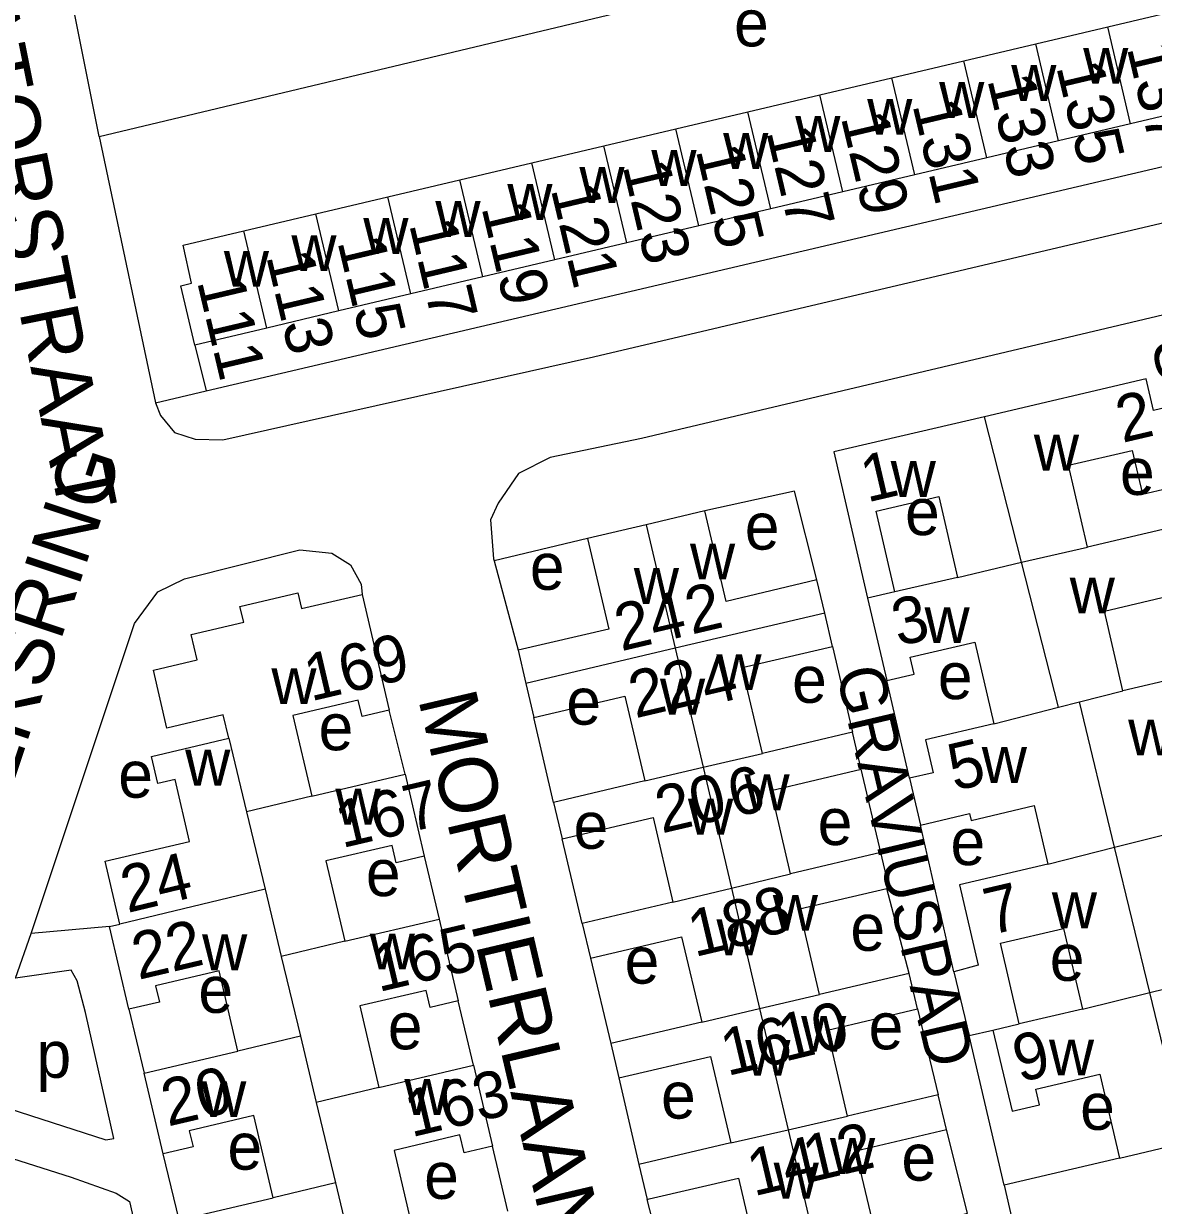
# Model space of a CAD drawing. Extents: x 163026 to 166241, y 382475 to 384501.
# Drawn here: x 164035.2 to 164131.9, y 384026.7 to 384127.8 of the extents above; entities that cross this region are included whole.
import ezdxf

# ---------------------------------------------------------------- set-up
doc = ezdxf.new("R2010")
doc.units = 0
for name, color, linetype in [('BLT_Basislijn', 7, 'Continuous'), ('BLT_Bebouwing', 7, 'Continuous'), ('BLT_Centroide', 7, 'Continuous'), ('BLT_Huisnummer', 7, 'Continuous'), ('BLT_Huisnummer_ tussenligend', 7, 'Continuous'), ('BLT_Onderverdeling_panden', 7, 'Continuous'), ('BLT_Straatnaam', 7, 'Continuous'), ('BLT_Straatnaam_verkleind', 7, 'Continuous')]:
    doc.layers.add(name, color=color, linetype=linetype)

msp = doc.modelspace()

# ---------------------------------------------------------------- linework, layer by layer
at = {"layer": 'BLT_Basislijn'}
for p, q in [((164041.64, 384118.16), (164127.83, 384138.74)), ((164041.64, 384118.16), (164046.47, 384095.37)), ((164050.81, 384096.39), (164143.52, 384118.12)), ((164049.83, 384100.31), (164050.81, 384096.39)), ((164046.47, 384095.37), (164050.81, 384096.39)), ((164083.44, 384083.76), (164075.46, 384081.85)), ((164106.17, 384084.1), (164107.42, 384078.64)), ((164075.46, 384081.85), (164077.5, 384074.19)), ((164104.42, 384074.52), (164106.13, 384067.18)), ((164111.01, 384063.24), (164109.06, 384071.62)), ((164067.82, 384063.58), (164066.47, 384069.07)), ((164080.54, 384061.17), (164078.84, 384068.45)), ((164108.56, 384056.88), (164106.87, 384064.01)), ((164114.81, 384046.69), (164111.94, 384059.24)), ((164083, 384050.81), (164081.27, 384058.05)), ((164069.46, 384056.57), (164070.74, 384051.18)), ((164110.99, 384046.53), (164109.07, 384053.82)), ((164034.48, 384046.13), (164035.81, 384049.95)), ((164042.53, 384050.55), (164035.81, 384049.95)), ((164083.7, 384047.85), (164085.43, 384040.54)), ((164073.68, 384038.68), (164072.38, 384044.2)), ((164044.19, 384043.48), (164045.5, 384038)), ((164111.7, 384043.5), (164113.48, 384036.14)), ((164119.11, 384028.41), (164116.11, 384041.22)), ((164086.12, 384037.6), (164087.84, 384030.19)), ((164076.63, 384026.19), (164075.31, 384031.75)), ((164048.49, 384025.46), (164047.12, 384031.09)), ((164090.54, 384019.56), (164088.55, 384027.2))]:
    msp.add_line(p, q, dxfattribs=at)
for points in [[(164041.64, 384118.16), (164036.68, 384143.01), (164035.15, 384150.54), (164034.58, 384153.44), (164034.61, 384155.37), (164035.79, 384156.58), (164112.52, 384172.6), (164235.89, 384198.32), (164241.09, 384199.14)], [(164046.47, 384095.37), (164046.9, 384094.29), (164048.09, 384092.84), (164049.85, 384092.25), (164052.21, 384092.19), (164083.95, 384099.3), (164253.63, 384139.27), (164258.18, 384142.14), (164259.86, 384145.55)], [(164224.57, 384117.31), (164223.45, 384120.31), (164221.05, 384122.43), (164217.99, 384122.84), (164216.08, 384122.61), (164088.07, 384092.32), (164080.24, 384090.68), (164077.54, 384089.33), (164075.79, 384086.78), (164075.15, 384085.35), (164075.41, 384082.03), (164075.46, 384081.85)], [(164103.09, 384080.21), (164101.16, 384087.8), (164093.49, 384086.12)], [(164035.81, 384049.95), (164044.65, 384076.49), (164046.67, 384079.2), (164048.95, 384080.31), (164058.83, 384082.79), (164061.56, 384082.51), (164063.14, 384081.51), (164064.07, 384079.84), (164064.15, 384078.97)], [(164031.13, 384035.86), (164042.2, 384032.3), (164042.9, 384032.41), (164040.48, 384043.21), (164039.76, 384045.91), (164039.23, 384046.82), (164034.48, 384046.13)], [(164108.21, 384023.79), (164115.97, 384026.03), (164114.18, 384033.19)], [(164029.78, 384032.09), (164039.23, 384029.1), (164043.1, 384027.73), (164044.22, 384027.03), (164050.23, 384000.8), (164049.59, 384000.67), (164033.5, 384002.94)]]:
    msp.add_lwpolyline(points, dxfattribs=at)
at = {"layer": 'BLT_Bebouwing'}
for p, q in [((164127.98, 384127.55), (164134.19, 384129.02)), ((164121.82, 384126.09), (164127.98, 384127.55)), ((164115.65, 384124.64), (164121.82, 384126.09)), ((164109.49, 384123.18), (164115.65, 384124.64)), ((164103.33, 384121.72), (164109.49, 384123.18)), ((164097.17, 384120.27), (164103.33, 384121.72)), ((164091.01, 384118.81), (164097.17, 384120.27)), ((164084.84, 384117.36), (164091.01, 384118.81)), ((164129.94, 384119.24), (164123.78, 384117.78)), ((164123.78, 384117.78), (164117.62, 384116.32)), ((164078.68, 384115.9), (164084.84, 384117.36)), ((164072.52, 384114.45), (164078.68, 384115.9)), ((164117.62, 384116.32), (164111.46, 384114.87)), ((164111.46, 384114.87), (164105.29, 384113.41)), ((164066.36, 384112.99), (164072.52, 384114.45)), ((164060.2, 384111.54), (164066.36, 384112.99)), ((164105.29, 384113.41), (164099.13, 384111.96)), ((164054.03, 384110.08), (164060.2, 384111.54)), ((164099.13, 384111.96), (164092.97, 384110.5)), ((164092.97, 384110.5), (164086.81, 384109.05)), ((164086.81, 384109.05), (164080.65, 384107.59)), ((164080.65, 384107.59), (164074.48, 384106.14)), ((164074.48, 384106.14), (164068.32, 384104.68)), ((164068.32, 384104.68), (164062.16, 384103.23)), ((164062.16, 384103.23), (164056, 384101.77)), ((164056, 384101.77), (164049.83, 384100.31)), ((164093.49, 384086.12), (164088.46, 384084.94)), ((164136.32, 384085.39), (164126.24, 384083.03)), ((164088.46, 384084.94), (164083.44, 384083.76)), ((164103.76, 384077.36), (164103.09, 384080.21)), ((164115.12, 384080.43), (164109.76, 384079.18)), ((164064.15, 384078.97), (164066.47, 384069.07)), ((164107.42, 384078.64), (164109.06, 384071.62)), ((164104.42, 384074.52), (164103.76, 384077.36)), ((164077.5, 384074.19), (164078.16, 384071.36)), ((164078.16, 384071.36), (164078.84, 384068.45)), ((164134.71, 384071.99), (164129.29, 384070.72)), ((164106.13, 384067.18), (164098.42, 384065.37)), ((164106.87, 384064.01), (164106.13, 384067.18)), ((164059.84, 384061.71), (164067.82, 384063.58)), ((164067.82, 384063.58), (164069.46, 384056.57)), ((164088.34, 384063.01), (164080.54, 384061.17)), ((164111.01, 384063.24), (164111.94, 384059.24)), ((164080.54, 384061.17), (164081.27, 384058.05)), ((164108.56, 384056.88), (164100.83, 384055.07)), ((164090.76, 384052.63), (164083, 384050.81)), ((164062.67, 384049.29), (164070.74, 384051.18)), ((164070.74, 384051.18), (164072.38, 384044.2)), ((164042.53, 384050.55), (164043.42, 384050.76)), ((164044.19, 384043.48), (164042.53, 384050.55)), ((164083, 384050.81), (164083.7, 384047.85)), ((164110.99, 384046.53), (164103.3, 384044.73)), ((164111.7, 384043.5), (164110.99, 384046.53)), ((164114.81, 384046.69), (164116.11, 384041.22)), ((164093.22, 384042.36), (164085.43, 384040.54)), ((164045.5, 384038), (164053.52, 384039.88)), ((164085.43, 384040.54), (164086.12, 384037.6)), ((164047.12, 384031.09), (164045.5, 384038)), ((164065.59, 384036.78), (164073.68, 384038.68)), ((164073.68, 384038.68), (164075.31, 384031.75)), ((164113.48, 384036.14), (164105.71, 384034.32)), ((164114.18, 384033.19), (164113.48, 384036.14)), ((164095.72, 384032.04), (164087.84, 384030.19)), ((164128.99, 384030.72), (164119.11, 384028.41)), ((164087.84, 384030.19), (164088.55, 384027.2)), ((164119.11, 384028.41), (164120.44, 384022.71)), ((164048.49, 384025.46), (164056.54, 384027.35)), ((164088.55, 384027.2), (164088.71, 384027.24))]:
    msp.add_line(p, q, dxfattribs=at)
for points in [[(164134.99, 384125.37), (164136.09, 384120.69), (164129.94, 384119.24)], [(164049.83, 384100.31), (164048.64, 384105.39), (164049.54, 384105.6), (164048.82, 384108.85), (164054.03, 384110.08)], [(164135.36, 384088.58), (164133.82, 384095.16), (164131.9, 384094.71), (164131.27, 384097.42), (164117.43, 384094.18)], [(164117.43, 384094.18), (164104.52, 384091.17), (164106.17, 384084.1)], [(164126.24, 384083.03), (164124.61, 384090.02), (164130.08, 384091.29), (164130.95, 384087.55), (164135.36, 384088.58)], [(164109.76, 384079.18), (164108.15, 384086.09), (164113.51, 384087.34), (164115.12, 384080.43)], [(164103.09, 384080.21), (164095.31, 384078.38), (164093.49, 384086.12)], [(164083.44, 384083.76), (164085.26, 384076.01), (164077.5, 384074.19)], [(164052.73, 384066.66), (164052.26, 384068.66), (164047.44, 384067.53), (164046.28, 384072.49), (164050.02, 384073.37), (164049.51, 384075.53), (164054.01, 384076.59), (164053.69, 384077.93), (164058.65, 384079.1), (164058.97, 384077.76), (164064.15, 384078.97)], [(164129.29, 384070.72), (164127.7, 384077.54), (164133.12, 384078.81), (164134.71, 384071.99)], [(164098.42, 384065.37), (164096.7, 384072.71), (164104.42, 384074.52)], [(164109.06, 384071.62), (164111.4, 384072.16), (164111.06, 384073.59), (164116.6, 384074.88), (164118.23, 384067.91)], [(164078.84, 384068.45), (164086.63, 384070.28), (164088.34, 384063.01)], [(164066.47, 384069.07), (164064.15, 384068.53), (164063.82, 384069.92), (164058.22, 384068.6), (164059.84, 384061.71)], [(164118.23, 384067.91), (164112.38, 384066.54), (164113.04, 384063.71), (164111.01, 384063.24)], [(164043.42, 384050.76), (164042.15, 384056.14), (164049.37, 384057.84), (164048.13, 384063.13), (164046.66, 384062.79), (164046.11, 384065.11), (164052.73, 384066.66)], [(164100.83, 384055.07), (164099.16, 384062.2), (164106.87, 384064.01)], [(164111.94, 384059.24), (164116.14, 384060.22), (164116.28, 384059.64), (164121.69, 384060.9), (164122.86, 384055.89)], [(164081.27, 384058.05), (164089.06, 384059.88), (164090.76, 384052.63)], [(164069.46, 384056.57), (164067.07, 384056), (164066.72, 384057.49), (164061.05, 384056.17), (164062.67, 384049.29)], [(164109.07, 384053.82), (164109.27, 384053.86), (164108.56, 384056.88)], [(164122.86, 384055.89), (164115.28, 384054.12), (164116.89, 384047.25), (164114.81, 384046.69)], [(164103.3, 384044.73), (164101.58, 384052.06), (164109.07, 384053.82)], [(164120.41, 384042.22), (164118.79, 384049.13), (164124.19, 384050.39), (164125.81, 384043.48)], [(164083.7, 384047.85), (164091.5, 384049.68), (164093.22, 384042.36)], [(164053.52, 384039.88), (164051.91, 384046.77), (164046.47, 384045.49), (164046.8, 384044.09), (164044.19, 384043.48)], [(164072.38, 384044.2), (164069.97, 384043.63), (164069.63, 384045.09), (164063.95, 384043.76), (164065.59, 384036.78)], [(164105.71, 384034.32), (164103.98, 384041.69), (164111.7, 384043.5)], [(164125.81, 384043.48), (164120.41, 384042.22)], [(164116.11, 384041.22), (164118.16, 384041.7)], [(164118.16, 384041.7), (164119.79, 384034.75), (164122.14, 384035.3), (164121.83, 384036.65), (164127.31, 384037.93), (164128.99, 384030.72)], [(164086.12, 384037.6), (164093.98, 384039.44), (164095.72, 384032.04)], [(164056.54, 384027.35), (164054.89, 384034.38), (164049.35, 384033.08), (164049.67, 384031.69), (164047.12, 384031.09)], [(164075.31, 384031.75), (164072.88, 384031.18), (164072.52, 384032.72), (164066.88, 384031.4), (164068.55, 384024.3)], [(164108.21, 384023.79), (164106.43, 384031.37), (164114.18, 384033.19)], [(164088.71, 384027.24), (164096.37, 384029.03), (164098.15, 384021.43)]]:
    msp.add_lwpolyline(points, dxfattribs=at)
at = {"layer": 'BLT_Onderverdeling_panden'}
for p, q in [((164129.94, 384119.24), (164127.98, 384127.55)), ((164123.78, 384117.78), (164121.82, 384126.09)), ((164117.62, 384116.32), (164115.65, 384124.64)), ((164111.46, 384114.87), (164109.49, 384123.18)), ((164105.29, 384113.41), (164103.33, 384121.72)), ((164099.13, 384111.96), (164097.17, 384120.27)), ((164092.97, 384110.5), (164091.01, 384118.81)), ((164086.81, 384109.05), (164084.84, 384117.36)), ((164080.65, 384107.59), (164078.68, 384115.9)), ((164074.48, 384106.14), (164072.52, 384114.45)), ((164068.32, 384104.68), (164066.36, 384112.99)), ((164062.16, 384103.23), (164060.2, 384111.54)), ((164056, 384101.77), (164054.03, 384110.08)), ((164120.61, 384081.72), (164117.43, 384094.18)), ((164088.46, 384084.94), (164090.95, 384074.36)), ((164120.61, 384081.72), (164126.24, 384083.03)), ((164115.12, 384080.43), (164120.61, 384081.72)), ((164123.76, 384069.32), (164120.61, 384081.72)), ((164109.76, 384079.18), (164107.42, 384078.64)), ((164103.76, 384077.36), (164090.95, 384074.36)), ((164090.95, 384074.36), (164078.16, 384071.36)), ((164090.95, 384074.36), (164093.34, 384064.18)), ((164125.57, 384069.77), (164129.29, 384070.72)), ((164118.23, 384067.91), (164123.76, 384069.32)), ((164123.76, 384069.32), (164125.57, 384069.77)), ((164128.57, 384057.34), (164125.57, 384069.77)), ((164052.73, 384066.66), (164054.24, 384060.36)), ((164093.34, 384064.18), (164098.42, 384065.37)), ((164088.34, 384063.01), (164093.34, 384064.18)), ((164093.34, 384064.18), (164095.76, 384053.84)), ((164059.84, 384061.71), (164054.24, 384060.36)), ((164054.24, 384060.36), (164055.84, 384053.74)), ((164128.57, 384057.34), (164134.28, 384058.79)), ((164122.86, 384055.89), (164128.57, 384057.34)), ((164131.58, 384044.91), (164128.57, 384057.34)), ((164095.76, 384053.84), (164100.83, 384055.07)), ((164055.84, 384053.74), (164043.42, 384050.76)), ((164055.84, 384053.74), (164057.22, 384047.98)), ((164090.76, 384052.63), (164095.76, 384053.84)), ((164095.76, 384053.84), (164098.18, 384043.53)), ((164062.67, 384049.29), (164057.22, 384047.98)), ((164057.22, 384047.98), (164058.86, 384041.16)), ((164131.58, 384044.91), (164137.2, 384046.29)), ((164125.81, 384043.48), (164131.58, 384044.91)), ((164134.68, 384032.1), (164131.58, 384044.91)), ((164098.18, 384043.53), (164103.3, 384044.73)), ((164093.22, 384042.36), (164098.18, 384043.53)), ((164098.18, 384043.53), (164100.62, 384033.15)), ((164118.16, 384041.7), (164120.41, 384042.22)), ((164058.86, 384041.16), (164053.52, 384039.88)), ((164058.86, 384041.16), (164060.22, 384035.49)), ((164065.59, 384036.78), (164060.22, 384035.49)), ((164060.22, 384035.49), (164061.87, 384028.63)), ((164100.62, 384033.15), (164105.71, 384034.32)), ((164095.72, 384032.04), (164100.62, 384033.15)), ((164100.62, 384033.15), (164103.1, 384022.59)), ((164128.99, 384030.72), (164134.68, 384032.1)), ((164061.87, 384028.63), (164056.54, 384027.35)), ((164061.87, 384028.63), (164063.22, 384023.02))]:
    msp.add_line(p, q, dxfattribs=at)

# ---------------------------------------------------------------- texts
at = {"layer": 'BLT_Centroide'}
for s, p in [('e', (164095.99, 384125.87)), ('w', (164125.88, 384122.67)), ('w', (164119.72, 384121.2)), ('w', (164113.55, 384119.75)), ('w', (164107.39, 384118.3)), ('w', (164101.23, 384116.84)), ('w', (164095.06, 384115.39)), ('w', (164088.91, 384113.92)), ('w', (164082.75, 384112.48)), ('w', (164076.58, 384111.02)), ('w', (164070.42, 384109.56)), ('w', (164064.25, 384108.11)), ('w', (164058.09, 384106.64)), ('w', (164052.31, 384105.3)), ('w', (164121.66, 384089.56)), ('w', (164109.4, 384087.31)), ('e', (164129.03, 384087.49)), ('e', (164110.63, 384084.05)), ('e', (164096.91, 384082.81)), ('w', (164092.22, 384080.25)), ('e', (164078.51, 384079.37)), ('w', (164087.41, 384078.16)), ('w', (164124.73, 384077.34)), ('w', (164112.3, 384074.81)), ('w', (164094.48, 384070.78)), ('e', (164113.44, 384070.01)), ('w', (164056.38, 384069.59)), ('e', (164100.96, 384069.7)), ('w', (164089.65, 384068.69)), ('e', (164081.63, 384067.83)), ('e', (164060.42, 384065.64)), ('w', (164129.73, 384065.19)), ('w', (164049, 384062.61)), ('w', (164117.2, 384062.84)), ('e', (164043.27, 384061.58)), ('w', (164096.88, 384060.5)), ('w', (164061.86, 384059.27)), ('w', (164092.05, 384058.41)), ('e', (164082.25, 384057.21)), ('e', (164103.15, 384057.53)), ('e', (164114.52, 384055.81)), ('e', (164064.47, 384053.16)), ('w', (164099.31, 384050.19)), ('w', (164123.2, 384050.41)), ('w', (164094.49, 384048.09)), ('e', (164105.95, 384048.48)), ('w', (164050.45, 384046.81)), ('w', (164064.8, 384046.88)), ('e', (164123.02, 384045.91)), ('e', (164086.62, 384045.67)), ('e', (164050.13, 384043.17)), ('e', (164066.35, 384040.05)), ('w', (164101.73, 384039.84)), ('e', (164107.51, 384040.05)), ('w', (164096.95, 384037.78)), ('w', (164122.95, 384037.81)), ('p', (164036.27, 384037.61)), ('w', (164050.37, 384034.25)), ('w', (164067.77, 384034.44)), ('e', (164089.74, 384034.12)), ('e', (164125.62, 384033.16)), ('e', (164052.62, 384029.75)), ('w', (164104.2, 384029.38)), ('e', (164110.32, 384028.81)), ('e', (164069.46, 384027.25)), ('w', (164099.38, 384027.28))]:
    msp.add_text(s, height=4, dxfattribs=at).set_placement(p)
at = {"layer": 'BLT_Huisnummer'}
for s, rotation, p in [('137', 283.292, (164129.6, 384125.76)), ('131', 283.2905, (164111.25, 384120.87)), ('127', 283.2902, (164098.73, 384118.58)), ('123', 283.2902, (164086.43, 384115.65)), ('119', 283.2902, (164074.35, 384112.1)), ('115', 283.2902, (164062.02, 384109.17)), ('111', 283.2902, (164050, 384105.77)), ('2', 13.1624, (164129.23, 384091.93)), ('1', 13.1538, (164107.38, 384086.83)), ('24', 13.2101, (164086.32, 384074.1)), ('2', 13.2101, (164092.35, 384075.53)), ('169', 13.208, (164059.75, 384069.81)), ('4', 13.2101, (164093.65, 384069.42)), ('5', 13.1515, (164114.84, 384062.14)), ('20', 13.2073, (164089.8, 384058.51)), ('24', 13.5182, (164044.05, 384051.7)), ('8', 13.5725, (164098.29, 384049.58)), ('165', 13.2096, (164065.54, 384044.93)), ('16', 13.2111, (164095.4, 384037.75)), ('9', 13.1433, (164120.41, 384037.21)), ('20', 13.2163, (164047.51, 384033.43)), ('12', 13.2078, (164102.44, 384028.64)), ('14', 13.2111, (164097.67, 384027.46))]:
    msp.add_text(s, height=4, rotation=rotation, dxfattribs=at).set_placement(p)
at = {"layer": 'BLT_Huisnummer_ tussenligend'}
for s, rotation, p in [('135', 283.2905, (164123.56, 384124.14)), ('133', 283.2905, (164117.66, 384123.03)), ('129', 283.2902, (164105.12, 384119.81)), ('125', 283.2902, (164092.7, 384117)), ('121', 283.2902, (164080.29, 384113.66)), ('117', 283.2902, (164068.16, 384110.66)), ('113', 283.2902, (164055.92, 384107.93)), ('3', 13.1538, (164110.05, 384074.52)), ('22', 13.2101, (164087.53, 384068.36)), ('6', 13.5725, (164096.01, 384059.87)), ('167', 13.2096, (164062.42, 384057.25)), ('7', 13.1515, (164117.93, 384049.81)), ('18', 13.2073, (164092.6, 384047.93)), ('22', 13.2163, (164044.99, 384045.98)), ('10', 13.5725, (164100.3, 384038.98)), ('163', 13.2178, (164068.36, 384032.51))]:
    msp.add_text(s, height=4, rotation=rotation, dxfattribs=at).set_placement(p)
at = {"layer": 'BLT_Straatnaam'}
for s, height, rotation, p in [('MERCATORSTRAAT', 5, 281.2957, (164025.62, 384149.1)), ('KAARTMAKERSRING', 4.9999, 71.5728, (164022.35, 384026.97)), ('MORTIERLAAN', 4.9999, 283.2167, (164068.93, 384070.05))]:
    msp.add_text(s, height=height, rotation=rotation, dxfattribs=at).set_placement(p)
at = {"layer": 'BLT_Straatnaam_verkleind'}
for s, rotation, p in [('SCHENKPAD', 283.551, (164131.68, 384100.43)), ('GRAVIUSPAD', 283.1971, (164104.7, 384072.38))]:
    msp.add_text(s, height=4, rotation=rotation, dxfattribs=at).set_placement(p)

doc.saveas('drawing.dxf')
